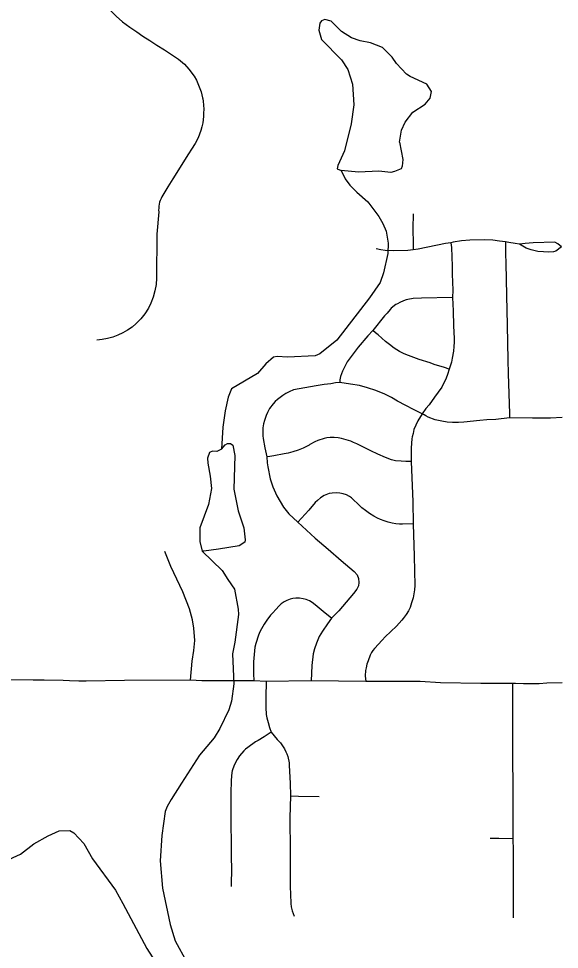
# Model space of a CAD drawing. Extents: x -19 to 366, y -4 to 359.
# Drawn here: x 148.432 to 149.004, y 189.166 to 190.151 of the extents above; entities that cross this region are included whole.
import ezdxf

# ---------------------------------------------------------------- set-up
doc = ezdxf.new("R2010")
doc.units = 0
for name, color, linetype in [('Level 33', 7, 'Continuous'), ('Level 35', 7, 'Continuous'), ('Level 60', 7, 'Continuous')]:
    doc.layers.add(name, color=color, linetype=linetype)

msp = doc.modelspace()

# ---------------------------------------------------------------- linework, layer by layer
at = {"layer": 'Level 33'}
for points in [[(148.52619, 190.16306), (148.53035, 190.15857), (148.5354, 190.15371), (148.54206, 190.14778), (148.54998, 190.14199), (148.55737, 190.13728), (148.56364, 190.13258), (148.57098, 190.12796), (148.57826, 190.12301), (148.58639, 190.11809), (148.60134, 190.10826), (148.60761, 190.10293), (148.61232, 190.09761), (148.61784, 190.09027), (148.62043, 190.08613), (148.6253, 190.07362), (148.62677, 190.06749), (148.62694, 190.06629)], [(148.62694, 190.06629), (148.62728, 190.06391), (148.62774, 190.05952), (148.62796, 190.05521), (148.62792, 190.05104), (148.62784, 190.04745), (148.6269, 190.04072), (148.62615, 190.03648), (148.62503, 190.03285), (148.62207, 190.02502), (148.61895, 190.01915), (148.61516, 190.01299), (148.61177, 190.00814)], [(148.61177, 190.00814), (148.59537, 189.98164), (148.59006, 189.973), (148.58372, 189.96257), (148.58281, 189.9607), (148.58201, 189.95876), (148.58138, 189.95677), (148.58088, 189.95474), (148.58054, 189.95268), (148.58034, 189.9506), (148.58028, 189.94851), (148.58036, 189.94655), (148.57851, 189.92288), (148.57799, 189.87643), (148.57759, 189.86985), (148.57645, 189.863), (148.57461, 189.8563), (148.57208, 189.84983), (148.56946, 189.84467), (148.56575, 189.8388), (148.56144, 189.83336), (148.55659, 189.82839), (148.55223, 189.82471), (148.54749, 189.82137), (148.54249, 189.81845), (148.53723, 189.81598), (148.5318, 189.81399), (148.5263, 189.8125), (148.52058, 189.81147), (148.51482, 189.81094)], [(148.84951, 189.94459), (148.84946, 189.92908), (148.84983, 189.91271), (148.84982, 189.90659)], [(148.88944, 189.91398), (148.88371, 189.91308), (148.85504, 189.90718), (148.84982, 189.90659)], [(148.94739, 189.91472), (148.94097, 189.91572), (148.93388, 189.91657), (148.92497, 189.91703), (148.90956, 189.91673), (148.90098, 189.9159), (148.89184, 189.9145), (148.88944, 189.91398)], [(148.88944, 189.91398), (148.89035, 189.90884), (148.89111, 189.889), (148.89096, 189.88058), (148.89151, 189.86368), (148.89136, 189.85595)], [(148.94739, 189.91472), (148.94734, 189.90218), (148.94769, 189.89222), (148.94838, 189.85807), (148.94903, 189.82663), (148.94998, 189.78952), (148.95035, 189.77558), (148.95169, 189.73285), (148.9517, 189.72869)], [(148.96212, 189.91232), (148.9576, 189.9132), (148.95089, 189.9141), (148.94739, 189.91472)], [(149.00668, 189.90973), (149.00275, 189.91284), (148.99953, 189.91446), (148.97681, 189.91386), (148.96832, 189.91322), (148.96212, 189.91232)], [(149.00668, 189.90973), (149.00054, 189.90498), (148.99805, 189.90442), (148.99285, 189.90412), (148.98766, 189.90415), (148.9816, 189.90474), (148.97447, 189.90655), (148.96918, 189.90835), (148.96212, 189.91232)], [(148.84982, 189.90659), (148.84398, 189.90562), (148.82916, 189.90526), (148.81996, 189.9058), (148.81537, 189.90641), (148.8106, 189.90735)], [(148.89136, 189.85595), (148.85846, 189.85539), (148.84954, 189.85502), (148.84405, 189.85396), (148.84232, 189.85339), (148.83934, 189.8524), (148.8355, 189.85079), (148.83301, 189.84939), (148.83141, 189.84838), (148.8265, 189.84464), (148.82535, 189.84342), (148.82214, 189.83933), (148.81945, 189.83652), (148.80712, 189.82099)], [(148.89136, 189.85595), (148.89212, 189.84175), (148.89226, 189.82606), (148.8929, 189.8126), (148.89294, 189.8088), (148.89272, 189.80414), (148.8923, 189.79919), (148.89103, 189.79184), (148.89007, 189.78745), (148.88785, 189.78006)], [(148.80712, 189.82099), (148.80179, 189.8155), (148.79138, 189.80326), (148.77979, 189.78775), (148.77481, 189.77789), (148.77267, 189.77248), (148.77202, 189.76885), (148.77208, 189.76601)], [(148.88785, 189.78006), (148.88285, 189.78186), (148.87193, 189.78518), (148.86778, 189.78666), (148.85598, 189.79032), (148.84457, 189.79458), (148.84017, 189.79622), (148.83519, 189.79869), (148.82964, 189.80228), (148.82454, 189.80634), (148.82026, 189.80951), (148.81254, 189.81637), (148.80976, 189.81838), (148.80712, 189.82099)], [(148.88785, 189.78006), (148.88608, 189.77445), (148.88456, 189.77042), (148.87992, 189.76104), (148.87235, 189.75036), (148.8665, 189.74243), (148.86323, 189.73857), (148.85919, 189.73269)], [(148.77208, 189.76601), (148.76741, 189.76546), (148.76242, 189.76447), (148.75543, 189.76368), (148.7469, 189.7624), (148.72313, 189.75807), (148.71836, 189.75612), (148.71495, 189.75425), (148.71191, 189.75236), (148.70619, 189.74808), (148.70375, 189.74575), (148.70154, 189.74342), (148.69776, 189.73835), (148.69561, 189.73426), (148.69424, 189.7311), (148.6924, 189.72591), (148.69132, 189.72236), (148.69056, 189.71793), (148.69041, 189.71263), (148.69062, 189.70939), (148.69099, 189.70653), (148.69253, 189.69694), (148.69482, 189.68719)], [(148.85919, 189.73269), (148.85001, 189.73732), (148.84206, 189.74164), (148.83321, 189.7462), (148.82668, 189.74994), (148.81982, 189.75355), (148.81011, 189.75742), (148.8014, 189.76047), (148.79285, 189.76278), (148.78334, 189.76406), (148.77208, 189.76601)], [(148.85919, 189.73269), (148.85468, 189.72529), (148.85047, 189.71615), (148.84951, 189.71193), (148.84853, 189.70844), (148.84823, 189.70648), (148.84754, 189.69693), (148.84767, 189.68238)], [(148.9517, 189.72869), (148.93702, 189.72692), (148.9277, 189.72655), (148.92006, 189.72561), (148.90329, 189.72413), (148.89749, 189.72377), (148.89113, 189.72368), (148.88557, 189.72409), (148.88012, 189.72499), (148.87311, 189.72651), (148.86557, 189.72936), (148.86302, 189.73057), (148.86142, 189.73168), (148.85919, 189.73269)], [(149.00747, 189.72898), (148.99499, 189.72819), (148.97595, 189.72812), (148.9517, 189.72869)], [(148.84767, 189.68238), (148.84173, 189.68228), (148.83713, 189.68253), (148.831, 189.68318), (148.8268, 189.68419), (148.82055, 189.68652), (148.81227, 189.69013), (148.80494, 189.69359), (148.79001, 189.70115), (148.78665, 189.70261), (148.78354, 189.70371), (148.78114, 189.70455), (148.77381, 189.70673), (148.77021, 189.70744), (148.7661, 189.70776), (148.76194, 189.70771), (148.75847, 189.70732), (148.75546, 189.70662), (148.74877, 189.70457), (148.74575, 189.7033), (148.74042, 189.70017), (148.73963, 189.69971), (148.73322, 189.69641), (148.72809, 189.69446), (148.72222, 189.69258), (148.71745, 189.6913), (148.71301, 189.69034), (148.70236, 189.68849), (148.69803, 189.68759), (148.69482, 189.68719)], [(148.69482, 189.68719), (148.69514, 189.68097), (148.69601, 189.67673), (148.69819, 189.66384), (148.70126, 189.65546), (148.70522, 189.64586), (148.71229, 189.63413), (148.71802, 189.62709), (148.72755, 189.61824)], [(148.84767, 189.68238), (148.8493, 189.63966), (148.84965, 189.61634)], [(148.84965, 189.61634), (148.83853, 189.61593), (148.8353, 189.61606), (148.83129, 189.61646), (148.82734, 189.61714), (148.82318, 189.61816), (148.8191, 189.61942), (148.81527, 189.62084), (148.81202, 189.62233), (148.80815, 189.62448), (148.80354, 189.62728), (148.79911, 189.63032), (148.7954, 189.63342), (148.79198, 189.63672), (148.78586, 189.64264), (148.78443, 189.64384), (148.7822, 189.64535), (148.77905, 189.64702), (148.77575, 189.64823), (148.77215, 189.64894), (148.76845, 189.64918), (148.76377, 189.64888), (148.76094, 189.64838), (148.75911, 189.64788), (148.75562, 189.64638), (148.75151, 189.64372), (148.74848, 189.64122), (148.74602, 189.63879), (148.7392, 189.63088), (148.72755, 189.61824)], [(148.72755, 189.61824), (148.74584, 189.60135), (148.75971, 189.58964), (148.77348, 189.57762), (148.78733, 189.56583), (148.79056, 189.56222), (148.79193, 189.55839), (148.79223, 189.55419), (148.79181, 189.55065), (148.79016, 189.54722), (148.78668, 189.54257), (148.77086, 189.5242), (148.76337, 189.51639)], [(148.84965, 189.61634), (148.8507, 189.58196), (148.85134, 189.55097), (148.8511, 189.54638), (148.85053, 189.5424), (148.84957, 189.53817), (148.84798, 189.53274), (148.84637, 189.52789), (148.8447, 189.52426), (148.8421, 189.52021), (148.83909, 189.51628), (148.83752, 189.51421), (148.83207, 189.50807), (148.82021, 189.49655), (148.817, 189.49322), (148.8089, 189.48449), (148.80709, 189.48226), (148.80571, 189.48015), (148.80426, 189.47731), (148.80188, 189.47129), (148.80069, 189.46764), (148.79978, 189.46403), (148.79932, 189.46099), (148.79887, 189.45542), (148.79964, 189.44953)], [(148.61405, 189.45069), (148.61576, 189.47109), (148.61744, 189.48231), (148.61844, 189.49298), (148.61756, 189.5058), (148.61628, 189.51462), (148.61295, 189.5263), (148.60597, 189.54421), (148.59308, 189.57129), (148.5869, 189.5871)], [(148.76337, 189.51639), (148.7566, 189.52176), (148.74591, 189.53077), (148.74281, 189.53322), (148.74006, 189.53498), (148.73634, 189.5364), (148.73324, 189.53709), (148.72942, 189.5375), (148.72544, 189.53752), (148.72235, 189.53715), (148.71945, 189.53653), (148.71592, 189.53505), (148.71331, 189.53373), (148.7101, 189.53165), (148.70736, 189.52914), (148.70458, 189.52612), (148.70078, 189.52178), (148.69879, 189.51951), (148.69473, 189.51437), (148.69183, 189.51), (148.68899, 189.50513), (148.68747, 189.50204), (148.68607, 189.49834), (148.68317, 189.48968), (148.68225, 189.48578), (148.68161, 189.48197), (148.68087, 189.47016), (148.68061, 189.46301), (148.68069, 189.45792), (148.68109, 189.45008)], [(148.76337, 189.51639), (148.75886, 189.51059), (148.7536, 189.50276), (148.75028, 189.49712), (148.7473, 189.48992), (148.74537, 189.48417), (148.74399, 189.47887), (148.74246, 189.4664), (148.74175, 189.44997)], [(148.4474, 189.45093), (148.39429, 189.45146), (148.39107, 189.4513), (148.38487, 189.45048), (148.37986, 189.45002), (148.37165, 189.4498), (148.3229, 189.4502), (148.31064, 189.45069)], [(148.48603, 189.45025), (148.47941, 189.45058), (148.45903, 189.45099), (148.4474, 189.45093)], [(148.61405, 189.45069), (148.54403, 189.45038), (148.50362, 189.44969), (148.49582, 189.44981), (148.48603, 189.45025)], [(148.68109, 189.45008), (148.65056, 189.45023), (148.62619, 189.45015), (148.61405, 189.45069)], [(148.69406, 189.44959), (148.68109, 189.45008)], [(148.69406, 189.44959), (148.6938, 189.43287), (148.6939, 189.42184), (148.69423, 189.41465), (148.69481, 189.41107), (148.69617, 189.40595), (148.6978, 189.40072), (148.69955, 189.39597)], [(148.74175, 189.44997), (148.69406, 189.44959)], [(148.79964, 189.44953), (148.74175, 189.44997)], [(148.95465, 189.44726), (148.94612, 189.4473), (148.92319, 189.4474), (148.92113, 189.44743), (148.87848, 189.44813), (148.8571, 189.44942), (148.79964, 189.44953)], [(149.0073, 189.44791), (148.99113, 189.44765), (148.98286, 189.44713), (148.97458, 189.44689), (148.96629, 189.44693), (148.95799, 189.44725), (148.95465, 189.44726)], [(148.95465, 189.44726), (148.95478, 189.4382), (148.95476, 189.41331), (148.95486, 189.3983), (148.95485, 189.38587), (148.95482, 189.36549), (148.95513, 189.341), (148.95523, 189.31998), (148.95522, 189.29991), (148.95511, 189.2829)], [(148.69955, 189.39597), (148.69209, 189.39101), (148.68548, 189.38715), (148.68288, 189.38545), (148.67458, 189.37945), (148.67236, 189.37768), (148.6705, 189.37594), (148.66599, 189.37072), (148.66338, 189.36692), (148.66027, 189.36084), (148.65824, 189.35498), (148.65787, 189.35297), (148.65695, 189.3451), (148.65659, 189.33092), (148.65664, 189.30465), (148.65695, 189.27228), (148.65713, 189.26131), (148.65728, 189.25334), (148.65716, 189.23252)], [(148.69955, 189.39597), (148.70584, 189.38821), (148.70913, 189.38444), (148.71154, 189.38133), (148.71334, 189.37831), (148.71505, 189.37502), (148.71602, 189.37274), (148.717, 189.36996), (148.71829, 189.36323), (148.71859, 189.36045), (148.71941, 189.34168), (148.71971, 189.32844)], [(148.71971, 189.32844), (148.71924, 189.30525), (148.71952, 189.26981), (148.71967, 189.2505), (148.71963, 189.23197), (148.71979, 189.22425), (148.72021, 189.21434), (148.72054, 189.21106), (148.72159, 189.2068), (148.72383, 189.20093)], [(148.71971, 189.32844), (148.72835, 189.3279), (148.75024, 189.32763)], [(148.95511, 189.2829), (148.94016, 189.2831), (148.93107, 189.28307)], [(148.95511, 189.2829), (148.95535, 189.27084), (148.95551, 189.25049), (148.95543, 189.23567), (148.9554, 189.22739), (148.95547, 189.21141), (148.95555, 189.20417), (148.95565, 189.19926)]]:
    msp.add_lwpolyline(points, dxfattribs=at)
at = {"layer": 'Level 35'}
for points in [[(148.83507, 190.02034), (148.83729, 190.03326), (148.84105, 190.04144), (148.84916, 190.0521), (148.86241, 190.06051), (148.86769, 190.06699), (148.86918, 190.07421), (148.86402, 190.08178), (148.84653, 190.08987), (148.84254, 190.09251), (148.83206, 190.10367), (148.82747, 190.11049), (148.81718, 190.1205), (148.80445, 190.12558), (148.79363, 190.12762), (148.78432, 190.131), (148.77385, 190.1376), (148.7628, 190.14856), (148.75634, 190.15024), (148.75274, 190.1489), (148.75105, 190.14642), (148.74994, 190.13901), (148.75264, 190.12915), (148.77398, 190.1076), (148.78048, 190.09738), (148.78548, 190.08164), (148.78671, 190.06), (148.78414, 190.03968), (148.77705, 190.01117), (148.7701, 189.99576), (148.76916, 189.99215), (148.77354, 189.99027), (148.77756, 189.98174), (148.78271, 189.97474), (148.78995, 189.96737), (148.80176, 189.95735), (148.81321, 189.94183), (148.8176, 189.93445), (148.82105, 189.9263), (148.82338, 189.91359), (148.82286, 189.90257), (148.8184, 189.88205), (148.81484, 189.87197), (148.80352, 189.8556), (148.76881, 189.81065), (148.75103, 189.79633), (148.74592, 189.79403), (148.71652, 189.79277)], [(148.83507, 190.02034), (148.83875, 190.00213), (148.83802, 189.9951), (148.8369, 189.99225), (148.82989, 189.98918), (148.8261, 189.9884), (148.81319, 189.98968), (148.79176, 189.98864), (148.77354, 189.99027)], [(148.71652, 189.79277), (148.70589, 189.79348), (148.70191, 189.79271), (148.69359, 189.78584), (148.68491, 189.77555), (148.65747, 189.75929), (148.6539, 189.75055), (148.65074, 189.73591), (148.64834, 189.71863), (148.64693, 189.69527), (148.6507, 189.70003), (148.65335, 189.70156), (148.6562, 189.70157), (148.65867, 189.69968), (148.66099, 189.68868), (148.66001, 189.65318), (148.66447, 189.63022), (148.67043, 189.61202), (148.67181, 189.59931), (148.67163, 189.59703), (148.66539, 189.5932), (148.64359, 189.5895), (148.62804, 189.58735), (148.62633, 189.58734), (148.64748, 189.56693), (148.6534, 189.55727), (148.66065, 189.54724), (148.66435, 189.52599), (148.66475, 189.5203), (148.66089, 189.49123), (148.65848, 189.47888), (148.65975, 189.44699), (148.65737, 189.42876), (148.65475, 189.41944), (148.64516, 189.39966), (148.63894, 189.38976), (148.62346, 189.37128), (148.60462, 189.34177), (148.59368, 189.32464), (148.58916, 189.31721), (148.58729, 189.3117), (148.5836, 189.28643)], [(148.64693, 189.69527), (148.64181, 189.69278), (148.63745, 189.69314), (148.63423, 189.6918), (148.63217, 189.68571), (148.63219, 189.68059), (148.63472, 189.66674), (148.63629, 189.65364), (148.63314, 189.63692), (148.62395, 189.61201), (148.62401, 189.59759), (148.62633, 189.58734)], [(148.4179, 189.25934), (148.43418, 189.26662), (148.44818, 189.27751), (148.46351, 189.28592), (148.47487, 189.29148), (148.48625, 189.29153), (148.49063, 189.28908), (148.5013, 189.27792), (148.51028, 189.26182), (148.53452, 189.22851), (148.54236, 189.2143), (148.5678, 189.16695), (148.58155, 189.14536)], [(148.5836, 189.28643), (148.58182, 189.25946), (148.58441, 189.23062), (148.59236, 189.19211), (148.59793, 189.17505), (148.60998, 189.15232), (148.61746, 189.13393), (148.62056, 189.11895), (148.61936, 189.08989)]]:
    msp.add_lwpolyline(points, dxfattribs=at)
at = {"layer": 'Level 60'}
for points in [[(154.11585, 1.87092), (153.9063, 10.48743), (153.69602, 19.10409), (153.48501, 27.72087), (153.27327, 36.3378), (153.0608, 44.95486), (152.84759, 53.57206), (152.63366, 62.1894), (152.419, 70.80688), (152.20362, 79.42449), (151.98751, 88.04225), (151.77068, 96.66014), (151.55312, 105.27817), (151.33484, 113.89634), (151.11584, 122.51465), (150.89612, 131.13311), (150.67568, 139.7517), (150.45452, 148.37043), (150.23264, 156.98931), (150.01005, 165.60832), (149.78674, 174.22748), (149.56272, 182.84677), (149.33799, 191.46621), (149.11254, 200.0858), (148.88638, 208.70552), (148.65952, 217.32539), (148.43194, 225.9454), (148.20366, 234.56555), (147.97466, 243.18584), (147.74497, 251.80628), (147.51457, 260.42687), (147.28346, 269.04759), (147.05165, 277.66846), (146.81914, 286.28948), (146.58593, 294.91064), (146.35202, 303.53194), (146.11742, 312.15339), (145.88211, 320.77499), (145.64611, 329.39673), (145.40941, 338.01861), (145.17202, 346.64065)], [(0, 189.51617), (7.11214, 189.52059), (14.22427, 189.53386), (21.33637, 189.55597), (28.44845, 189.58693), (35.56048, 189.62672), (42.67245, 189.67537), (49.78436, 189.73285), (56.89619, 189.79918), (64.00793, 189.87436), (71.11958, 189.95838), (78.23111, 190.05124), (85.34253, 190.15294), (92.45381, 190.26349), (99.56495, 190.38288), (106.67593, 190.51112), (113.78675, 190.6482), (120.89739, 190.79412), (128.00785, 190.94888), (135.11811, 191.11248), (142.22816, 191.28493), (149.33799, 191.46621), (156.44759, 191.65634), (163.55694, 191.85531), (170.66605, 192.06312), (177.77489, 192.27977), (184.88345, 192.50526), (191.99173, 192.73959), (199.09971, 192.98276), (206.20739, 193.23477), (213.31474, 193.49561), (220.42177, 193.7653), (227.52845, 194.04382), (234.63479, 194.33118), (241.74076, 194.62738), (248.84635, 194.93241), (255.95157, 195.24628), (263.05638, 195.56898), (270.16079, 195.90052), (277.26478, 196.24089), (284.36834, 196.5901), (291.47147, 196.94814), (298.57414, 197.31501), (305.67635, 197.69072), (312.77809, 198.07525), (319.87934, 198.46862), (326.9801, 198.87082), (334.08035, 199.28185), (341.18009, 199.7017)], [(0, 180.89994), (7.12284, 180.90436), (14.24566, 180.9176), (21.36847, 180.93968), (28.49124, 180.97058), (35.61397, 181.01031), (42.73664, 181.05888), (49.85925, 181.11627), (56.98178, 181.18249), (64.10422, 181.25754), (71.22656, 181.34142), (78.3488, 181.43413), (85.47091, 181.53567), (92.5929, 181.64603), (99.71474, 181.76523), (106.83643, 181.89325), (113.95795, 182.0301), (121.0793, 182.17578), (128.20046, 182.33029), (135.32143, 182.49362), (142.44218, 182.66579), (149.56272, 182.84677), (156.68303, 183.03659), (163.8031, 183.23523), (170.92291, 183.4427), (178.04247, 183.65899), (185.16175, 183.88411), (192.28074, 184.11805), (199.39944, 184.36082), (206.51784, 184.61242), (213.63591, 184.87283), (220.75366, 185.14207), (227.87107, 185.42014), (234.98813, 185.70702), (242.10483, 186.00273), (249.22115, 186.30726), (256.33709, 186.62061), (263.45264, 186.94279), (270.56779, 187.27378), (277.68251, 187.61359), (284.79682, 187.96222), (291.91068, 188.31967), (299.02409, 188.68594), (306.13705, 189.06103), (313.24954, 189.44494), (320.36154, 189.83766), (327.47305, 190.23919), (334.58406, 190.64954), (341.69455, 191.06871)]]:
    msp.add_spline(points, degree=3, dxfattribs=at)

doc.saveas('drawing.dxf')
